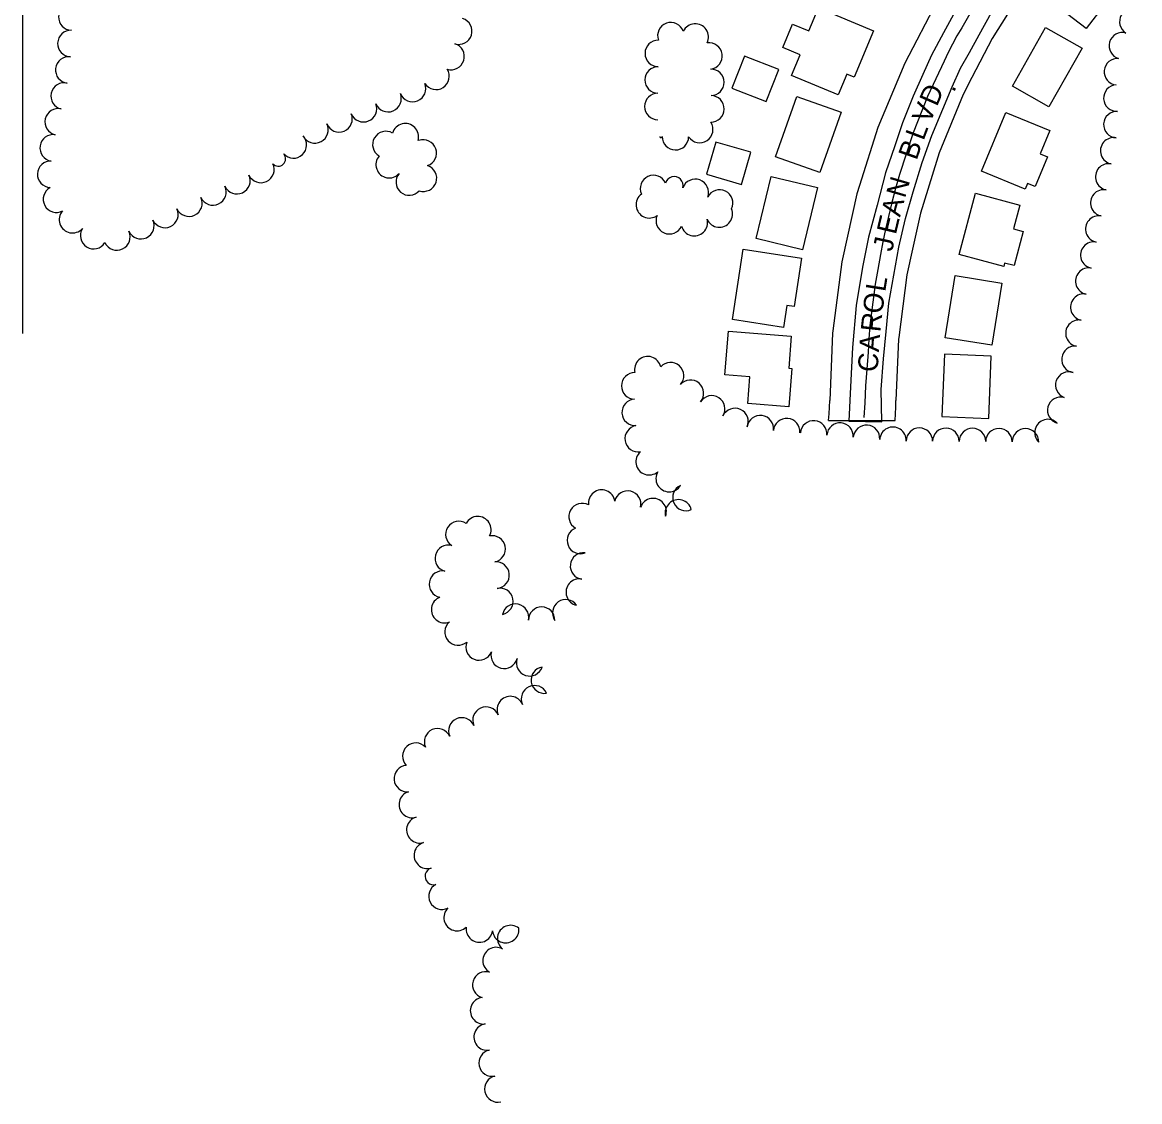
# Model space of a CAD drawing. Extents: x -25029 to 2274964, y -81170 to 687028.
# Drawn here: x 3878 to 4721, y -68260 to -67446 of the extents above; entities that cross this region are included whole.
import ezdxf

# ---------------------------------------------------------------- set-up
doc = ezdxf.new("R2010")
doc.units = 0
for name, color, linetype in [('81911BEA - RW_X_Fee_RW', 7, 'Continuous'), ('AP_X_Lights', 7, 'Continuous'), ('BLDG', 7, 'Continuous'), ('GE_X_CL_2000', 7, 'Continuous'), ('ROAD', 7, 'Continuous'), ('ROAD-NAME', 7, 'Continuous'), ('TREES', 7, 'Continuous')]:
    doc.layers.add(name, color=color, linetype=linetype)

msp = doc.modelspace()

# ---------------------------------------------------------------- linework, layer by layer
at = {"layer": '81911BEA - RW_X_Fee_RW'}
msp.add_line((4486.09, -67745.83), (4536.33, -67745.75), dxfattribs=at)
for points in [[(4628.34, -67343.67), (4596.23, -67385.29), (4567.9, -67429.57), (4543.54, -67476.16), (4523.36, -67524.7), (4509.47, -67568.61), (4507.51, -67574.81), (4496.61, -67623.82), (4496.1, -67626.13), (4489.23, -67678.25), (4489.15, -67680.01), (4486.94, -67730.76)], [(4628.44, -67427.5), (4609.43, -67457.64), (4594.25, -67487.09), (4587.62, -67499.96), (4569.55, -67544.01), (4567.55, -67550.39), (4555.35, -67589.46), (4549.38, -67616.65), (4545.14, -67635.96), (4538.99, -67683.18), (4538.93, -67684.56), (4536.94, -67730.75)], [(4486.09, -67745.83), (4486.56, -67740.82), (4486.85, -67735.8), (4486.94, -67730.76)], [(4536.33, -67745.75), (4536.67, -67740.76), (4536.88, -67735.75), (4536.94, -67730.75)]]:
    msp.add_lwpolyline(points, dxfattribs=at)
at = {"layer": 'AP_X_Lights'}
msp.add_line((3878.02, -67262.55), (3877.83, -67680.24), dxfattribs=at)
at = {"layer": 'BLDG'}
for points in [[(4709.09, -67412.68), (4680.35, -67450.15), (4656.91, -67432.17), (4685.65, -67394.7)], [(4520, -67451.94), (4505.46, -67486.93), (4499.88, -67484.61), (4493.42, -67500.17), (4458.15, -67485.51), (4464.62, -67469.94), (4451.45, -67464.47), (4458.81, -67446.77), (4471.19, -67451.92), (4478.37, -67434.64)], [(4677.36, -67465.05), (4652.37, -67509.29), (4624.79, -67493.71), (4649.78, -67449.47)], [(4413.11, -67495.02), (4438.9, -67505.21), (4448.43, -67481.08), (4422.63, -67470.9)], [(4495.6, -67513.16), (4479.59, -67558.69), (4446.1, -67546.91), (4462.11, -67501.38)], [(4652.91, -67527.19), (4645.66, -67544.59), (4651.27, -67546.93), (4641.91, -67569.4), (4636.21, -67567.03), (4634.41, -67571.36), (4601.43, -67557.63), (4619.84, -67513.42)], [(4393.95, -67560.12), (4420.34, -67567.7), (4427.34, -67543.36), (4400.94, -67535.78)], [(4477.65, -67570.09), (4466.37, -67616.97), (4431.43, -67608.57), (4442.7, -67561.69)], [(4630.41, -67583.45), (4625.64, -67601.14), (4632.97, -67603.12), (4625.99, -67628.99), (4618.88, -67627.07), (4618.2, -67629.6), (4584.58, -67620.53), (4597.02, -67574.44)], [(4465.68, -67623.37), (4460.09, -67659.79), (4454.61, -67658.95), (4452.06, -67675.56), (4413.63, -67669.66), (4421.77, -67616.63)], [(4616.69, -67642.13), (4609.18, -67689.09), (4574.05, -67683.47), (4581.56, -67636.51)], [(4457.96, -67682.27), (4456.05, -67706.33), (4458.32, -67706.51), (4456.02, -67735.43), (4425.15, -67732.98), (4426.76, -67712.77), (4407.91, -67711.27), (4410.51, -67678.5)], [(4606.88, -67744.25), (4608.84, -67697.25), (4573.51, -67695.77), (4571.55, -67742.77)]]:
    msp.add_lwpolyline(points, close=True, dxfattribs=at)
at = {"layer": 'GE_X_CL_2000'}
msp.add_lwpolyline([(4600.03, -67426.07), (4586.56, -67449.6), (4582.9, -67455.71), (4579.49, -67461.96), (4576.31, -67468.34), (4573.38, -67474.83), (4560.73, -67501.31), (4549.98, -67528.75), (4539.7, -67560.27), (4536.67, -67570.73), (4533.84, -67581.26), (4531.23, -67591.84), (4529.02, -67601.39), (4527, -67610.99), (4525.19, -67620.64), (4523.15, -67631.83), (4521.33, -67643.06), (4518.36, -67664.25), (4517.27, -67674.22), (4516.45, -67684.23), (4515.9, -67694.25), (4514.83, -67707), (4514.03, -67719.76), (4513.48, -67732.53), (4512.8, -67743.56)], dxfattribs=at)
at = {"layer": 'ROAD'}
msp.add_lwpolyline([(4583.43, -67434.05), (4572.89, -67453.37), (4563.75, -67470.28), (4557.08, -67484.8), (4549.8, -67501.29), (4541.76, -67521.17), (4536.07, -67538.52), (4528.91, -67559.06), (4522.66, -67583.27), (4516.14, -67607.54), (4511.64, -67630.11), (4506.98, -67658.97), (4504.18, -67690.74), (4502.71, -67720.29), (4501.49, -67746.32), (4526.31, -67746.82), (4525.7, -67722.49), (4527.58, -67699.29), (4529.48, -67678.54), (4531.45, -67657.27), (4535.21, -67636.23), (4538.98, -67615.12), (4544.23, -67593.33), (4549.84, -67573.22), (4556.77, -67551.2), (4564.05, -67530.92), (4572.28, -67510.92), (4579.44, -67494.17), (4585.65, -67480.16), (4592.46, -67468.15), (4599.62, -67454.8), (4608.89, -67438.02)], dxfattribs=at)
at = {"layer": 'TREES'}
for centre, radius, start, end in [((3915.22, -67441.51), 10, 87.78948, 267.78948), ((4715.62, -67444.98), 10, 58.9913, 238.9913), ((4207.1, -67452.19), 9.94, 252.91559, 72.91559), ((3914.45, -67461.5), 10, 87.78948, 267.78948), ((4367.09, -67455.57), 10, 19.79081, 199.79081), ((4385.49, -67456.56), 10, 334.00615, 154.00615), ((4357.6, -67468.95), 10, 89.53903, 269.53903), ((4707.7, -67463.16), 10, 73.93774, 253.93774), ((4201.25, -67471.25), 10, 252.91559, 72.91559), ((4395.81, -67470.86), 10, 277.69504, 97.69504), ((3912.85, -67481.42), 10, 83.04679, 263.04679), ((4703.97, -67482.72), 10, 84.46226, 264.46226), ((4189.91, -67486.23), 10, 212.81929, 32.81929), ((4357.44, -67488.95), 10, 89.53903, 269.53903), ((4397.27, -67490.76), 10, 270.69177, 90.69177), ((3909.38, -67501.08), 10, 76.92027, 256.92027), ((4172.25, -67495.45), 10, 202.31705, 22.31705), ((4703.58, -67502.66), 10, 93.28613, 273.28613), ((4153.75, -67503.04), 10, 202.31705, 22.31705), ((4357.28, -67508.95), 10, 89.53903, 269.53903), ((4397.29, -67510.76), 10, 269.42383, 89.42383), ((3904.85, -67520.56), 10, 76.92026, 256.92026), ((4135.25, -67510.64), 10, 202.31705, 22.31705), ((4116.75, -67518.23), 10, 202.31705, 22.31705), ((4703.6, -67522.63), 10, 86.83482, 266.83482), ((4098.6, -67526.59), 10, 207.15591, 27.15591), ((4152.1, -67537.65), 10, 59.75959, 239.75959), ((4166.75, -67531.77), 10, 343.99305, 163.99305), ((4388.85, -67526.28), 10, 213.46455, 33.46455), ((3901.1, -67540.19), 10, 81.42748, 261.42748), ((4082.34, -67537.93), 10, 222.63342, 42.63342), ((4176.66, -67534.61), 0.305, 343.82972, 163.82976), ((4180.28, -67544.13), 10, 289.45581, 109.45581), ((4359.65, -67531.62), 0.856, 177.2589, 357.25891), ((4370.51, -67531.73), 10, 179.62517, 359.62517), ((4701.17, -67542.44), 10, 79.17532, 259.17532), ((4070.93, -67548.44), 5.52, 222.63342, 42.63342), ((3899.2, -67560.07), 10, 87.67433, 267.67433), ((4057.81, -67556.42), 10, 205.1183, 25.1183), ((4154.61, -67552.86), 10, 138.97054, 318.97054), ((4180.44, -67563.04), 10, 251.4982, 71.4982), ((4697.41, -67562.08), 10, 79.17532, 259.17532), ((4039.7, -67564.91), 10, 205.1183, 25.1183), ((4169.71, -67565.97), 10, 139.07284, 319.07284), ((4353.99, -67570.88), 10, 24.47257, 204.47257), ((4369.62, -67568.51), 6.76, 344.78609, 164.78609), ((3903.51, -67578.89), 10, 118.08349, 298.08349), ((4021.6, -67573.4), 10, 205.1183, 25.1183), ((4385.51, -67573.76), 10, 339.63979, 159.63979), ((4003.49, -67581.89), 10, 205.1183, 25.1183), ((4350.82, -67583.08), 10, 126.37956, 306.37956), ((4403.85, -67581.69), 10, 333.62313, 153.62313), ((4693.66, -67581.72), 10, 79.17532, 259.17532), ((3985.38, -67590.38), 10, 205.1183, 25.1183), ((4403.62, -67590.08), 10, 203.27826, 23.27826), ((3915.67, -67594.37), 10, 138.20692, 318.20692), ((3967.27, -67598.87), 10, 205.1183, 25.1183), ((4365.92, -67595.12), 10, 156.45113, 336.45113), ((4384.76, -67596.57), 10, 194.725, 14.725), ((4689.9, -67601.37), 10, 79.17532, 259.17532), ((3931.62, -67606.32), 10, 148.11233, 328.11233), ((3949.16, -67607.36), 10, 205.1183, 25.1183), ((4686.15, -67621.01), 10, 79.17532, 259.17532), ((4682.39, -67640.66), 10, 79.17532, 259.17532), ((4678.63, -67660.3), 10, 79.17532, 259.17532), ((4674.98, -67679.96), 10, 79.78735, 259.78735), ((4671.95, -67699.73), 10, 82.76745, 262.76745), ((4349.72, -67707.48), 10, 12.70569, 192.7057), ((4366.87, -67712.01), 10, 317.72023, 137.72023), ((4339.81, -67719.68), 10, 89.14806, 269.14806), ((4667.28, -67719.04), 10, 70.02757, 250.02757), ((4381.87, -67725.23), 10, 319.45697, 139.45697), ((4340.2, -67739.66), 10, 93.07621, 273.07621), ((4397.93, -67737.05), 10, 327.85639, 147.85639), ((4661.25, -67738.1), 10, 74.85302, 254.85302), ((4415.51, -67746.5), 10, 335.63763, 155.63763), ((4434.53, -67751.99), 10, 352.14277, 172.14277), ((4454.4, -67754.2), 10, 355.16549, 175.16549), ((4474.82, -67755.92), 10, 355.23182, 175.23182), ((4651.62, -67754.88), 10, 45.47164, 225.47164), ((4342.43, -67759.5), 10, 99.72884, 279.72884), ((4464.61, -67755.07), 0.249, 355.23182, 175.23183), ((4494.75, -67757.58), 10, 355.23182, 175.23182), ((4514.68, -67759.24), 10, 355.23182, 175.23182), ((4534.63, -67760.7), 10, 356.41316, 176.41316), ((4554.61, -67761.39), 10, 359.60974, 179.60974), ((4574.61, -67761.53), 10, 359.60974, 179.60974), ((4594.61, -67761.67), 10, 359.60974, 179.60974), ((4614.61, -67761.8), 10, 359.60974, 179.60974), ((4634.61, -67761.94), 10, 359.60974, 179.60974), ((4350.69, -67776.9), 10, 131.06664, 311.06664), ((4365.83, -67789.59), 10, 149.01603, 329.01603), ((4378.46, -67803.88), 10, 113.91998, 293.91998), ((4314.91, -67808.08), 10, 8.23523, 188.23523), ((4334.56, -67808.87), 10, 347.18367, 167.18367), ((4353.71, -67814.49), 10, 340.09056, 160.09056), ((4372.81, -67815.46), 10, 14.12558, 194.12558), ((4300.14, -67818.24), 10, 60.79228, 240.79228), ((4207.19, -67831.76), 10, 56.88286, 236.88286), ((4221.46, -67828.13), 10, 331.69066, 151.69066), ((4298.86, -67836.3), 10, 111.13049, 291.13049), ((4199.18, -67849.8), 10, 75.20246, 255.20246), ((4232.28, -67842.67), 10, 281.59066, 101.59066), ((4301.22, -67855.55), 10, 82.85749, 262.85749), ((4235.21, -67862.42), 10, 275.33666, 95.33666), ((4194.71, -67869.29), 10, 78.96602, 258.96602), ((4297.98, -67875.27), 10, 78.4628, 258.4628), ((4238.11, -67882.18), 10, 281.34863, 101.34863), ((4196.41, -67888.43), 10, 111.18936, 291.18936), ((4287.79, -67890.81), 10, 35.06959, 215.06959), ((4249.85, -67894.14), 10, 347.56714, 167.56714), ((4269.61, -67896.42), 10, 359.22847, 179.22847), ((4206.58, -67905.31), 10, 130.93363, 310.93363), ((4222.4, -67916.6), 10, 158.03335, 338.03335), ((4241.36, -67922.85), 10, 165.48083, 345.48083), ((4260.52, -67928.53), 10, 161.47091, 341.47091), ((4271.66, -67941.57), 10, 99.53762, 279.53762), ((4264.25, -67955.66), 10, 25.02186, 205.02186), ((4245.99, -67963.81), 10, 23.03029, 203.03029), ((4227.65, -67971.79), 10, 24.00703, 204.00703), ((4209.38, -67979.92), 10, 24.00703, 204.00703), ((4191.11, -67988.06), 10, 24.00703, 204.00703), ((4174.71, -67999), 10, 43.42741, 223.42741), ((4168.31, -68015.84), 10, 94.91657, 274.91657), ((4172.01, -68035.39), 10, 106.51816, 286.51816), ((4177.69, -68054.57), 10, 106.51816, 286.51816), ((4183.38, -68073.74), 10, 106.51816, 286.51816), ((4188.05, -68089.48), 6.42, 106.51816, 286.51817), ((4194.41, -68104.55), 10, 116.94515, 296.94515), ((4205.85, -68120.68), 10, 133.77503, 313.77503), ((4246.24, -68136.52), 10, 51.55823, 231.55823), ((4222.67, -68129.34), 10, 171.76395, 351.76395), ((4242.51, -68129.73), 10, 185.96675, 5.96675), ((4235.2, -68153.12), 10, 61.18381, 241.18382), ((4227.51, -68171.46), 10, 73.29948, 253.29948), ((4225.77, -68190.97), 10, 96.49779, 276.49779), ((4228.52, -68210.77), 10, 99.34037, 279.34037), ((4232.27, -68230.41), 10, 102.27754, 282.27754), ((4236.62, -68249.93), 10, 102.82565, 282.82565)]:
    msp.add_arc(centre, radius, start, end, dxfattribs=at)

# ---------------------------------------------------------------- texts
at = {"layer": 'ROAD-NAME'}
for s, height, rotation, p in [('D', 15, 66.36538, (4567.74, -67509.55)), ('.', 15, 64.89871, (4580.61, -67498.88)), ('V', 15, 67.83204, (4562.45, -67522.58)), ('L', 15, 69.29871, (4557.66, -67535.25)), ('B', 15, 70.76538, (4552.45, -67550.09)), ('N', 15, 73.69871, (4543.7, -67578.64)), ('A', 15, 75.16538, (4539.96, -67592.77)), ('E', 15, 76.63204, (4536.78, -67606.13)), ('J', 15, 78.09871, (4534.07, -67618.95)), ('L', 15, 81.03204, (4528.79, -67649.16)), ('O', 15, 82.49871, (4526.58, -67665.76)), ('R', 14.99, 83.96538, (4525.14, -67679.48)), ('A', 15, 85.43204, (4523.95, -67694.39)), ('C', 15, 86.89871, (4523.14, -67709.46))]:
    msp.add_text(s, height=height, rotation=rotation, dxfattribs=at).set_placement(p)

doc.saveas('drawing.dxf')
